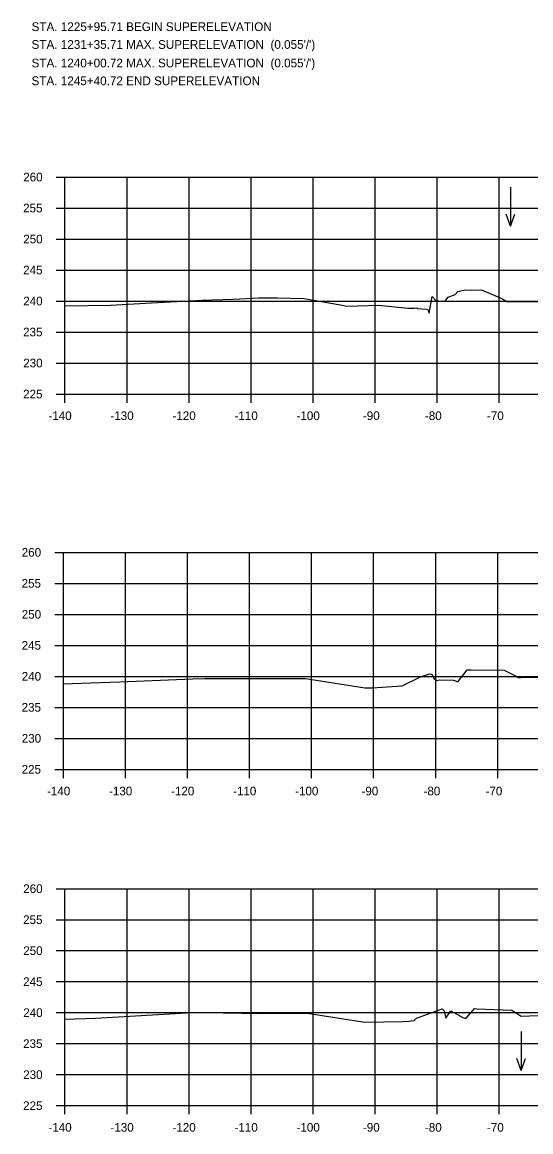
# Model space of a CAD drawing. Extents: x 1342547 to 1344156, y -1532351 to -1517216.
# Drawn here: x 1342556 to 1342638, y -1530202 to -1530023 of the extents above; entities that cross this region are included whole.
import ezdxf

# ---------------------------------------------------------------- set-up
doc = ezdxf.new("R2010")
doc.units = 0
for name, color, linetype in [('R_Axis', 7, 'Continuous'), ('R_Axis Annot', 7, 'Continuous'), ('R_Border Notes', 7, 'Continuous'), ('R_Exist Surface', 7, 'Continuous'), ('R_Grid', 7, 'Continuous'), ('R_Water', 7, 'Continuous')]:
    doc.layers.add(name, color=color, linetype=linetype)

msp = doc.modelspace()

# ---------------------------------------------------------------- linework, layer by layer
at = {"layer": 'R_Axis'}
for p, q in [((1342561.47, -1530047.98), (1342562.87, -1530047.98)), ((1342562.87, -1530082.98), (1342562.87, -1530047.98)), ((1342561.47, -1530052.98), (1342562.87, -1530052.98)), ((1342561.47, -1530057.98), (1342562.87, -1530057.98)), ((1342561.47, -1530062.98), (1342562.87, -1530062.98)), ((1342561.47, -1530067.98), (1342562.87, -1530067.98)), ((1342561.47, -1530072.98), (1342562.87, -1530072.98)), ((1342561.47, -1530077.98), (1342562.87, -1530077.98)), ((1342561.47, -1530082.98), (1342562.87, -1530082.98)), ((1342562.87, -1530082.98), (1342842.87, -1530082.98)), ((1342562.87, -1530084.38), (1342562.87, -1530082.98)), ((1342572.87, -1530084.38), (1342572.87, -1530082.98)), ((1342582.87, -1530084.38), (1342582.87, -1530082.98)), ((1342592.87, -1530084.38), (1342592.87, -1530082.98)), ((1342602.87, -1530084.38), (1342602.87, -1530082.98)), ((1342612.87, -1530084.38), (1342612.87, -1530082.98)), ((1342622.87, -1530084.38), (1342622.87, -1530082.98)), ((1342632.87, -1530084.38), (1342632.87, -1530082.98)), ((1342561.23, -1530108.52), (1342562.63, -1530108.52)), ((1342562.63, -1530143.52), (1342562.63, -1530108.52)), ((1342561.23, -1530113.52), (1342562.63, -1530113.52)), ((1342561.23, -1530118.52), (1342562.63, -1530118.52)), ((1342561.23, -1530123.52), (1342562.63, -1530123.52)), ((1342561.23, -1530128.52), (1342562.63, -1530128.52)), ((1342561.23, -1530133.52), (1342562.63, -1530133.52)), ((1342561.23, -1530138.52), (1342562.63, -1530138.52)), ((1342561.23, -1530143.52), (1342562.63, -1530143.52)), ((1342562.63, -1530143.52), (1342842.63, -1530143.52)), ((1342562.63, -1530144.92), (1342562.63, -1530143.52)), ((1342572.63, -1530144.92), (1342572.63, -1530143.52)), ((1342582.63, -1530144.92), (1342582.63, -1530143.52)), ((1342592.63, -1530144.92), (1342592.63, -1530143.52)), ((1342602.63, -1530144.92), (1342602.63, -1530143.52)), ((1342612.63, -1530144.92), (1342612.63, -1530143.52)), ((1342622.63, -1530144.92), (1342622.63, -1530143.52)), ((1342632.63, -1530144.92), (1342632.63, -1530143.52)), ((1342561.47, -1530162.77), (1342562.87, -1530162.77)), ((1342562.87, -1530197.77), (1342562.87, -1530162.77)), ((1342561.47, -1530167.77), (1342562.87, -1530167.77)), ((1342561.47, -1530172.77), (1342562.87, -1530172.77)), ((1342561.47, -1530177.77), (1342562.87, -1530177.77)), ((1342561.47, -1530182.77), (1342562.87, -1530182.77)), ((1342561.47, -1530187.77), (1342562.87, -1530187.77)), ((1342561.47, -1530192.77), (1342562.87, -1530192.77)), ((1342561.47, -1530197.77), (1342562.87, -1530197.77)), ((1342562.87, -1530197.77), (1342842.87, -1530197.77)), ((1342562.87, -1530199.17), (1342562.87, -1530197.77)), ((1342572.87, -1530199.17), (1342572.87, -1530197.77)), ((1342582.87, -1530199.17), (1342582.87, -1530197.77)), ((1342592.87, -1530199.17), (1342592.87, -1530197.77)), ((1342602.87, -1530199.17), (1342602.87, -1530197.77)), ((1342612.87, -1530199.17), (1342612.87, -1530197.77)), ((1342622.87, -1530199.17), (1342622.87, -1530197.77)), ((1342632.87, -1530199.17), (1342632.87, -1530197.77))]:
    msp.add_line(p, q, dxfattribs=at)
at = {"layer": 'R_Exist Surface'}
for points in [[(1342562.87, -1530068.73), (1342570.19, -1530068.64), (1342576.84, -1530068.29), (1342584.98, -1530067.86), (1342590.02, -1530067.66), (1342594.06, -1530067.48), (1342597.14, -1530067.47), (1342601.36, -1530067.57), (1342607.26, -1530068.59), (1342608.33, -1530068.82), (1342610.08, -1530068.75), (1342613.45, -1530068.67), (1342618.13, -1530069.11), (1342619.2, -1530069.13), (1342619.61, -1530069.08), (1342619.71, -1530069.18), (1342621.13, -1530069.28), (1342621.35, -1530069.34), (1342621.57, -1530069.95), (1342622.08, -1530067.25), (1342622.63, -1530067.91), (1342624.1, -1530068.05), (1342624.66, -1530067.37), (1342625.75, -1530066.94), (1342626.19, -1530066.43), (1342627.37, -1530066.15), (1342628.4, -1530066.21), (1342629.99, -1530066.15), (1342632.14, -1530067.09), (1342632.9, -1530067.4), (1342634.24, -1530068.12), (1342637.95, -1530068.03), (1342642.05, -1530068.04)], [(1342562.63, -1530129.72), (1342567.06, -1530129.59), (1342571.69, -1530129.39), (1342583.46, -1530128.93), (1342585.43, -1530128.86), (1342590.98, -1530128.87), (1342598.89, -1530128.89), (1342601.63, -1530128.88), (1342602.36, -1530128.99), (1342611.2, -1530130.35), (1342612.37, -1530130.36), (1342617.24, -1530130.04), (1342620.16, -1530128.62), (1342621.64, -1530128.1), (1342622.02, -1530128.15), (1342622.24, -1530128.65), (1342622.35, -1530128.84), (1342622.76, -1530129.21), (1342623.25, -1530129.06), (1342625.49, -1530129.15), (1342626.18, -1530129.39), (1342627.52, -1530127.68), (1342627.68, -1530127.49), (1342628.36, -1530127.46), (1342633.69, -1530127.53), (1342635.63, -1530128.5), (1342635.91, -1530128.73), (1342636.36, -1530128.72), (1342648.25, -1530128.55)], [(1342562.87, -1530183.82), (1342567.78, -1530183.67), (1342581.58, -1530182.84), (1342583.37, -1530182.75), (1342585.38, -1530182.75), (1342594.37, -1530182.89), (1342600.07, -1530182.84), (1342601.8, -1530182.83), (1342602.63, -1530182.96), (1342611.2, -1530184.28), (1342617.31, -1530184.2), (1342618.38, -1530184.13), (1342618.68, -1530184.11), (1342619.17, -1530184.04), (1342619.56, -1530183.67), (1342623.66, -1530182.14), (1342623.98, -1530182.47), (1342624.26, -1530183.68), (1342625.09, -1530182.47), (1342627, -1530183.55), (1342627.49, -1530183.73), (1342628.7, -1530182.35), (1342628.89, -1530182.08), (1342629.25, -1530182.16), (1342632.1, -1530182.24), (1342634.9, -1530182.38), (1342635.05, -1530182.47), (1342636.43, -1530183.35), (1342640.47, -1530183.19)]]:
    msp.add_lwpolyline(points, dxfattribs=at)
at = {"layer": 'R_Grid'}
for p, q in [((1342562.87, -1530047.98), (1342842.87, -1530047.98)), ((1342562.87, -1530082.98), (1342562.87, -1530047.98)), ((1342572.87, -1530082.98), (1342572.87, -1530047.98)), ((1342582.87, -1530082.98), (1342582.87, -1530047.98)), ((1342592.87, -1530082.98), (1342592.87, -1530047.98)), ((1342602.87, -1530082.98), (1342602.87, -1530047.98)), ((1342612.87, -1530082.98), (1342612.87, -1530047.98)), ((1342622.87, -1530082.98), (1342622.87, -1530047.98)), ((1342632.87, -1530082.98), (1342632.87, -1530047.98)), ((1342562.87, -1530052.98), (1342842.87, -1530052.98)), ((1342562.87, -1530057.98), (1342842.87, -1530057.98)), ((1342562.87, -1530062.98), (1342842.87, -1530062.98)), ((1342562.87, -1530067.98), (1342842.87, -1530067.98)), ((1342562.87, -1530072.98), (1342842.87, -1530072.98)), ((1342562.87, -1530077.98), (1342842.87, -1530077.98)), ((1342562.87, -1530082.98), (1342842.87, -1530082.98)), ((1342562.63, -1530108.52), (1342842.63, -1530108.52)), ((1342562.63, -1530143.52), (1342562.63, -1530108.52)), ((1342572.63, -1530143.52), (1342572.63, -1530108.52)), ((1342582.63, -1530143.52), (1342582.63, -1530108.52)), ((1342592.63, -1530143.52), (1342592.63, -1530108.52)), ((1342602.63, -1530143.52), (1342602.63, -1530108.52)), ((1342612.63, -1530143.52), (1342612.63, -1530108.52)), ((1342622.63, -1530143.52), (1342622.63, -1530108.52)), ((1342632.63, -1530143.52), (1342632.63, -1530108.52)), ((1342562.63, -1530113.52), (1342842.63, -1530113.52)), ((1342562.63, -1530118.52), (1342842.63, -1530118.52)), ((1342562.63, -1530123.52), (1342842.63, -1530123.52)), ((1342562.63, -1530128.52), (1342842.63, -1530128.52)), ((1342562.63, -1530133.52), (1342842.63, -1530133.52)), ((1342562.63, -1530138.52), (1342842.63, -1530138.52)), ((1342562.63, -1530143.52), (1342842.63, -1530143.52)), ((1342562.87, -1530162.77), (1342842.87, -1530162.77)), ((1342562.87, -1530197.77), (1342562.87, -1530162.77)), ((1342572.87, -1530197.77), (1342572.87, -1530162.77)), ((1342582.87, -1530197.77), (1342582.87, -1530162.77)), ((1342592.87, -1530197.77), (1342592.87, -1530162.77)), ((1342602.87, -1530197.77), (1342602.87, -1530162.77)), ((1342612.87, -1530197.77), (1342612.87, -1530162.77)), ((1342622.87, -1530197.77), (1342622.87, -1530162.77)), ((1342632.87, -1530197.77), (1342632.87, -1530162.77)), ((1342562.87, -1530167.77), (1342842.87, -1530167.77)), ((1342562.87, -1530172.77), (1342842.87, -1530172.77)), ((1342562.87, -1530177.77), (1342842.87, -1530177.77)), ((1342562.87, -1530182.77), (1342842.87, -1530182.77)), ((1342562.87, -1530187.77), (1342842.87, -1530187.77)), ((1342562.87, -1530192.77), (1342842.87, -1530192.77)), ((1342562.87, -1530197.77), (1342842.87, -1530197.77))]:
    msp.add_line(p, q, dxfattribs=at)
at = {"layer": 'R_Water'}
for p, q in [((1342634.67, -1530049.6), (1342634.67, -1530055.89)), ((1342634.67, -1530055.89), (1342633.97, -1530053.96)), ((1342634.67, -1530055.89), (1342635.37, -1530053.96)), ((1342636.41, -1530185.83), (1342636.41, -1530192.11)), ((1342636.41, -1530192.11), (1342635.71, -1530190.19)), ((1342636.41, -1530192.11), (1342637.11, -1530190.19))]:
    msp.add_line(p, q, dxfattribs=at)

# ---------------------------------------------------------------- texts
at = {"layer": 'R_Axis Annot'}
for s, p in [('260', (1342556.14, -1530048.68)), ('255', (1342556.12, -1530053.68)), ('250', (1342556.14, -1530058.68)), ('245', (1342556.12, -1530063.68)), ('240', (1342556.14, -1530068.68)), ('235', (1342556.12, -1530073.68)), ('230', (1342556.14, -1530078.68)), ('225', (1342556.12, -1530083.68)), ('-140', (1342560.2, -1530087.18)), ('-130', (1342570.2, -1530087.18)), ('-120', (1342580.2, -1530087.18)), ('-110', (1342590.2, -1530087.18)), ('-100', (1342600.2, -1530087.18)), ('-90', (1342610.9, -1530087.18)), ('-80', (1342620.9, -1530087.18)), ('-70', (1342630.9, -1530087.18)), ('260', (1342555.9, -1530109.22)), ('255', (1342555.88, -1530114.22)), ('250', (1342555.9, -1530119.22)), ('245', (1342555.88, -1530124.22)), ('240', (1342555.9, -1530129.22)), ('235', (1342555.88, -1530134.22)), ('230', (1342555.9, -1530139.22)), ('225', (1342555.88, -1530144.22)), ('-140', (1342559.97, -1530147.72)), ('-130', (1342569.97, -1530147.72)), ('-120', (1342579.97, -1530147.72)), ('-110', (1342589.97, -1530147.72)), ('-100', (1342599.97, -1530147.72)), ('-90', (1342610.67, -1530147.72)), ('-80', (1342620.67, -1530147.72)), ('-70', (1342630.67, -1530147.72)), ('260', (1342556.14, -1530163.47)), ('255', (1342556.12, -1530168.47)), ('250', (1342556.14, -1530173.47)), ('245', (1342556.12, -1530178.47)), ('240', (1342556.14, -1530183.47)), ('235', (1342556.12, -1530188.47)), ('230', (1342556.14, -1530193.47)), ('225', (1342556.12, -1530198.47)), ('-140', (1342560.2, -1530201.97)), ('-130', (1342570.2, -1530201.97)), ('-120', (1342580.2, -1530201.97)), ('-110', (1342590.2, -1530201.97)), ('-100', (1342600.2, -1530201.97)), ('-90', (1342610.9, -1530201.97)), ('-80', (1342620.9, -1530201.97)), ('-70', (1342630.9, -1530201.97))]:
    msp.add_text(s, height=1.4, dxfattribs=at).set_placement(p)
at = {"layer": 'R_Border Notes'}
for s, p in [('STA. 1225+95.71 BEGIN SUPERELEVATION', (1342557.48, -1530024.43)), ("STA. 1231+35.71 MAX. SUPERELEVATION  (0.055'/')", (1342557.48, -1530027.3)), ("STA. 1240+00.72 MAX. SUPERELEVATION  (0.055'/')", (1342557.48, -1530030.29)), ('STA. 1245+40.72 END SUPERELEVATION', (1342557.48, -1530033.16))]:
    msp.add_text(s, height=1.41, dxfattribs=at).set_placement(p)

doc.saveas('drawing.dxf')
